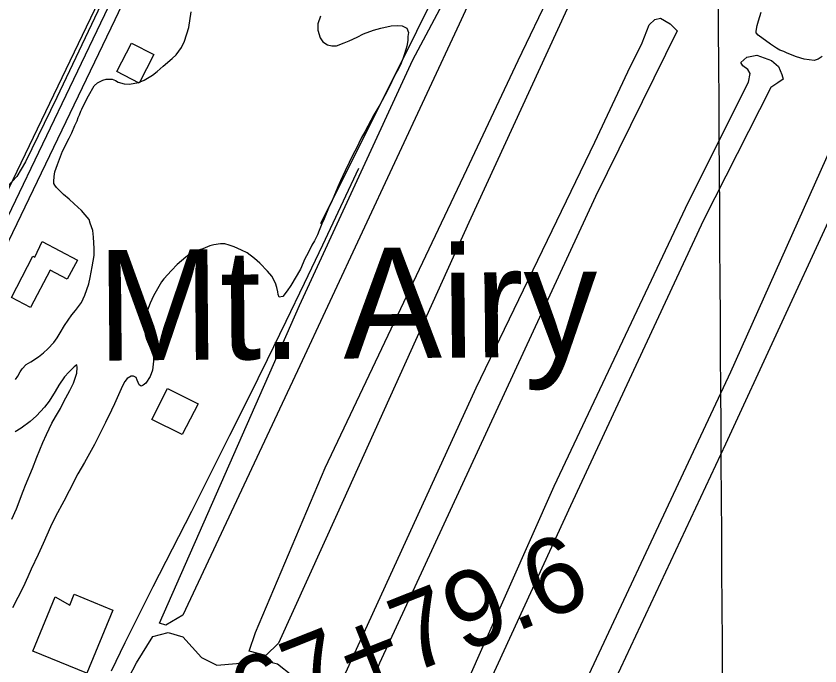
# Model space of a CAD drawing. Extents: x 3477039 to 3515015, y 546746 to 572297.
# Drawn here: x 3501365 to 3502420, y 564511 to 565363 of the extents above; entities that cross this region are included whole.
import ezdxf

# ---------------------------------------------------------------- set-up
doc = ezdxf.new("R2010")
doc.units = 0
for name, color, linetype in [('V-BLDG-OTLN', 7, 'Continuous'), ('V-GRID-MAJR', 7, 'Continuous'), ('V-ROAD-CNTR', 7, 'Continuous'), ('V-SITE-VEGE', 7, 'Continuous'), ('V-SURV-IDEN', 7, 'Continuous'), ('V-TOPO-GNAM-IDEN', 7, 'Continuous'), ('V-TOPO-SHOR', 7, 'Continuous')]:
    doc.layers.add(name, color=color, linetype=linetype)

msp = doc.modelspace()

# ---------------------------------------------------------------- linework, layer by layer
at = {"layer": 'V-BLDG-OTLN'}
for points in [[(3501516.648, 565327.75), (3501545.932, 565312.622), (3501526.666, 565275.323), (3501497.38, 565290.452)], [(3501399.705, 565067.648), (3501445.668, 565043.187), (3501432.3680000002, 565018.158), (3501410.049, 565030.039), (3501384.165, 564981.003), (3501359.0500000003, 564994.147), (3501387.339, 565048.395), (3501389.919, 565047.066)], [(3501583.021, 564814.3), (3501543.556, 564834.129), (3501563.938, 564874.694), (3501604.214, 564854.457)], [(3501416.593, 564601.169), (3501435.664, 564590.579), (3501441.468, 564604.698), (3501492.215, 564583.794), (3501458.247, 564501.179), (3501387.45, 564530.29)]]:
    msp.add_lwpolyline(points, close=True, dxfattribs=at)
at = {"layer": 'V-GRID-MAJR'}
msp.add_spline([(3502367.239, 552233.144), (3502330.233, 558291.01), (3502293.207, 564351.96), (3502256.181, 570412.927), (3502256.162, 570415.993)], degree=3, dxfattribs=at)
at = {"layer": 'V-ROAD-CNTR'}
for points in [[(3501059.91584205, 564539.90889381), (3501126.4317090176, 564665.8426419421), (3501264.203433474, 564947.6200783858), (3501468.4070250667, 565371.6992302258), (3501627.41470705, 565707.138559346), (3501716.3605291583, 565886.9651996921), (3501741.7914782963, 565933.9541057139), (3501759.19944348, 565960.5050526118), (3501776.02940982, 565974.714024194), (3501796.6753685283, 565991.668990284), (3501823.966313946, 566001.848969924), (3501851.4972588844, 566021.82592997), (3501876.217209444, 566060.468852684), (3502035.04889178, 566369.5622344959), (3502254.432453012, 566815.02434357), (3502448.0330658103, 567220.1775332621), (3502494.409973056, 567310.0523535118), (3502610.070741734, 567525.393922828), (3502777.685406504, 567841.6852902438), (3502869.3562231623, 568024.94692372), (3503078.589804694, 568451.9540697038), (3503221.788518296, 568740.196493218)], [(3501064.3508331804, 564516.4569407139), (3501064.448832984, 564516.3739408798), (3501139.804682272, 564659.04365554), (3501277.698406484, 564941.0720914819), (3501481.9419979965, 565365.2332431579), (3501640.915680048, 565700.600572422), (3501729.683502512, 565880.068213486), (3501754.6824525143, 565926.258121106), (3501770.5454207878, 565950.453072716), (3501785.6283906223, 565963.1870472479), (3501804.2613533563, 565978.489016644), (3501831.122299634, 565988.508996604), (3501862.6032366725, 566011.351950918), (3501889.235183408, 566052.982867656), (3502048.4488649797, 566362.8202479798), (3502267.9284260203, 566808.4773566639), (3502461.4680389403, 567213.5035466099), (3502507.6829465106, 567303.0633674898), (3502623.3047152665, 567518.33293695), (3502791.021379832, 567834.8173039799), (3502882.7991962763, 568018.290937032), (3503092.04177779, 568445.317082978), (3503233.74149439, 568730.5425125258)], [(3501083.333795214, 564520.010933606), (3501153.1776555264, 564652.244669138), (3501291.1933794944, 564934.5241045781), (3501495.4769709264, 565358.76725609), (3501654.4166530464, 565694.0625854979), (3501743.0064758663, 565873.1712272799), (3501767.5734267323, 565918.5621364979), (3501781.891398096, 565940.40109282), (3501795.227371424, 565951.660070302), (3501811.8473381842, 565965.3090430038), (3501838.2782853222, 565975.169023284), (3501873.7092144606, 566000.8779718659), (3501902.253157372, 566045.496882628), (3502061.8488381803, 566356.0782614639), (3502281.424399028, 566801.9303697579), (3502474.9030120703, 567206.829559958), (3502520.955919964, 567296.0743814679), (3502636.538688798, 567511.271951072), (3502804.35735316, 567827.949317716), (3502896.24216939, 568011.6349503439), (3503105.493750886, 568438.680096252), (3503245.694470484, 568720.8885318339)], [(3501490.4390000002, 564504.401), (3501508.521, 564541.3690000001), (3501526.787, 564578.246), (3501545.242, 564615.03), (3501570.6720000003, 564664.4500000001), (3501595.926, 564713.963), (3501620.9990000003, 564763.563), (3501645.895, 564813.258), (3501670.612, 564863.0380000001), (3501695.149, 564912.909), (3501719.508, 564962.866), (3501743.687, 565012.911), (3501767.683, 565063.044), (3501791.502, 565113.263), (3501815.1380000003, 565163.566)]]:
    msp.add_lwpolyline(points, dxfattribs=at)
at = {"layer": 'V-SITE-VEGE'}
for points in [[(3501799.276, 566047.829), (3501797.664, 566039.381), (3501797.5700000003, 566032.408), (3501797.2260000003, 566025.438), (3501796.159, 566020.2220000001), (3501794.848, 566015.505), (3501756.059, 565945.681), (3501706.421, 565861.588), (3501571.217, 565578.245), (3501418.6920000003, 565256.551), (3501377.826, 565172.1410000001), (3501366.347, 565152.615), (3501354.12, 565139.754)], [(3502055.2, 564367.576), (3502303.0160000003, 564896.431), (3502479.742, 565291.3740000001), (3502509.426, 565334.697), (3502517.483, 565359.246), (3502523.698, 565376.5970000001), (3502528.11, 565389.4890000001), (3502535.87, 565410.559), (3502541.313, 565426.175), (3502546.525, 565443.044), (3502552.245, 565460.651), (3502562.307, 565486.171), (3502568.517, 565503.024), (3502579.0640000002, 565527.541), (3502587.012, 565544.121), (3502598.557, 565568.626), (3502629.824, 565632.962), (3502642.151, 565660.194), (3502650.13, 565679.017), (3502662.475, 565707.4940000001), (3502671.191, 565725.56), (3502680.1550000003, 565743.621)], [(3501450.2060000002, 565238.302), (3501451.738, 565241.0210000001), (3501456.361, 565251.171), (3501460.199, 565258.591), (3501467.85, 565271.688), (3501472.1380000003, 565275.616), (3501479.163, 565279.258), (3501483.415, 565280.443), (3501491.134, 565280.339), (3501495.846, 565278.78), (3501499.305, 565276.741), (3501506.9930000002, 565274.1460000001), (3501513.965, 565274.05), (3501525.698, 565275.883), (3501533.4620000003, 565279.014), (3501544.269, 565285.8420000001), (3501550.558, 565290.737), (3501558.128, 565297.61), (3501570.221, 565307.657), (3501575.2660000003, 565312.321), (3501582.122, 565321.942), (3501586.468, 565330.101), (3501591.946, 565348.212), (3501595.213, 565368.593)], [(3501764.775, 565363.289), (3501761.148, 565353.127), (3501761.285, 565344.904), (3501764.384, 565334.652), (3501767.804, 565329.62), (3501773.723, 565325.305), (3501779.683, 565323.98), (3501785.917, 565324.393), (3501795.929, 565327.992), (3501802.1920000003, 565330.6460000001), (3501812.973, 565335.729), (3501821.001, 565339.856), (3501834.268, 565344.656), (3501843.769, 565347.2660000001), (3501857.261, 565350.319), (3501865.74, 565350.952), (3501871.7090000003, 565350.372), (3501877.894, 565347.2980000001), (3501880.061, 565341.789), (3501879.49, 565336.317), (3501879.1720000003, 565331.338), (3501877.825, 565323.884)], [(3502422.904, 565310.219), (3502417.628, 565306.803), (3502412.375, 565305.132), (3502399.19, 565306.557), (3502389.524, 565309.931), (3502377.131, 565314.579), (3502372.677, 565316.634), (3502367.473, 565318.698), (3502363.27, 565320.998), (3502355.125, 565326.589), (3502339.092, 565338.017), (3502336.394, 565341.292), (3502336.4250000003, 565343.532), (3502337.771, 565350.7390000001), (3502339.602, 565357.1900000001), (3502342.991, 565368.354)], [(3501877.825, 565323.884), (3501876.518, 565319.419), (3501874.681, 565312.47), (3501872.862, 565307.014), (3501869.518, 565299.338), (3501866.954, 565294.142), (3501861.85, 565284.9940000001), (3501858.258, 565277.322), (3501852.108, 565264.702), (3501842.648, 565246.897), (3501834.7430000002, 565233.552), (3501822.985, 565211.545), (3501818.136, 565202.892), (3501811.982, 565190.022), (3501807.386, 565181.867), (3501796.876, 565160.089), (3501790.967, 565146.9670000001), (3501787.625, 565139.291), (3501780.154, 565121.209), (3501775.2830000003, 565111.064), (3501769.617, 565097.4400000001), (3501766.536, 565090.758), (3501762.932, 565082.088), (3501760.859, 565076.387), (3501756.767, 565068.473), (3501753.448, 565062.536), (3501748.58, 565052.64), (3501744.242, 565044.979), (3501738.321, 565031.11), (3501725.822, 565009.61), (3501720.995, 565002.702), (3501715.166, 564995.307), (3501710.669, 564994.373), (3501709.223, 564997.879), (3501708.773, 565001.373), (3501707.359, 565007.371), (3501705.69, 565012.872), (3501700.832, 565021.908), (3501695.1920000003, 565028.46), (3501685.1240000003, 565039.06), (3501678.233, 565045.132), (3501668.617, 565052.487), (3501661.198, 565056.3250000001), (3501651.289, 565060.4450000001), (3501645.092, 565062.524), (3501639.139, 565064.349), (3501633.41, 565064.427), (3501624.9250000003, 565063.296), (3501619.6720000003, 565061.625), (3501610.4050000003, 565058.014), (3501604.4, 565056.103), (3501594.631, 565052.001), (3501587.838, 565047.113), (3501576.748, 565037.547), (3501569.167, 565029.682), (3501559.301, 565018.607), (3501556.254, 565014.414), (3501545.5470000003, 564996.376), (3501541.181, 564986.721), (3501537.8140000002, 564977.303), (3501535.702, 564968.613), (3501534.056, 564957.425), (3501533.99, 564952.694), (3501534.639, 564945.46), (3501536.302, 564939.46), (3501540.411, 564930.186), (3501543.061, 564923.676), (3501545.453, 564916.415), (3501545.6210000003, 564910.437), (3501544.2120000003, 564898.502), (3501541.361, 564890.3200000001), (3501535.514, 564881.681), (3501531.9930000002, 564879.238), (3501529.482, 564877.778), (3501526.767, 564879.56), (3501524.356, 564885.571), (3501522.661, 564889.081), (3501519.447, 564890.867), (3501516.205, 564890.664), (3501511.188, 564887.991), (3501508.142, 564883.797), (3501505.074, 564878.112), (3501494.292, 564854.595), (3501490.6890000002, 564846.1730000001), (3501482.7490000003, 564830.09), (3501468.1550000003, 564801.1460000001), (3501454.878, 564777.414), (3501446.207, 564762.586), (3501434.947, 564740.5700000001), (3501427.787, 564726.969), (3501416.7970000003, 564706.692), (3501410.389, 564693.331), (3501400.62, 564671.29), (3501394.448, 564656.93), (3501385.221, 564637.875), (3501380.599, 564627.725), (3501374.68, 564613.858), (3501360.363, 564586.9)], [(3501866.325, 564284.485), (3502071.308, 564746.483), (3502247.737, 565119.559), (3502326.38, 565276.7000000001), (3502328.719, 565287.935), (3502325.649, 565293.309), (3502318.7430000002, 565297.915), (3502316.443, 565302.523), (3502324.115, 565309.433), (3502337.16, 565311.735), (3502356.344, 565304.8250000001), (3502365.552, 565297.149), (3502370.156, 565286.399), (3502371.6920000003, 565280.259), (3502364.786, 565275.649), (3502355.4960000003, 565269.3740000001), (3502267.4590000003, 565095.595), (3502092.828, 564720.672), (3501987.639, 564492.443)], [(3501364.7, 564886.502), (3501367.498, 564890.699), (3501370.818, 564896.632), (3501373.109, 564900.337), (3501378.666, 564905.991), (3501384.6950000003, 564909.645), (3501394.7490000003, 564916.233), (3501401.046, 564921.378), (3501406.848, 564926.778), (3501414.686, 564935.14), (3501419.003, 564941.311), (3501423.072, 564947.482), (3501428.682, 564957.1190000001), (3501438.346, 564971.437), (3501443.151, 564976.85), (3501451.022, 564987.702), (3501455.634, 564997.105), (3501460.569, 565011.983), (3501462.677, 565020.4230000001), (3501465.106, 565034.0920000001), (3501467.555, 565049.253), (3501467.6780000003, 565058.219), (3501466.8850000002, 565073.174), (3501465.759, 565081.908), (3501462.65, 565091.415), (3501460.973, 565096.1730000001), (3501456.076, 565102.466), (3501450.923, 565108.2660000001), (3501441.578, 565117.111), (3501434.932, 565122.932), (3501427.293, 565129.014), (3501418.204, 565138.353), (3501416.005, 565141.3740000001), (3501414.79, 565143.633), (3501414.823, 565146.121), (3501415.163, 565152.843), (3501416.242, 565158.807), (3501419.611, 565168.475), (3501422.198, 565175.416), (3501426.329, 565186.0700000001), (3501434.7830000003, 565203.14), (3501438.615, 565210.064), (3501442.481, 565219.726), (3501445.301, 565225.666), (3501446.858, 565230.13), (3501448.398, 565233.593), (3501450.2060000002, 565238.302)], [(3502433.369, 565098.7980000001), (3502296.258, 564801.742), (3502151.7060000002, 564493.85)], [(3501359.7090000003, 564703.237), (3501365.6240000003, 564716.856), (3501374.66, 564740.1460000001), (3501377.504, 564747.832), (3501387.022, 564769.871), (3501392.453, 564784.4940000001), (3501400.188, 564803.816), (3501405.312, 564814.208), (3501412.241, 564829.06), (3501416.838, 564837.4670000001), (3501423.716, 564848.582), (3501428.076, 564857.738), (3501435.7430000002, 564872.082), (3501440.605, 564881.481), (3501444.773, 564894.877), (3501445.623, 564902.088), (3501444.923, 564905.833), (3501441.396, 564902.893), (3501434.326, 564896.015), (3501428.768, 564890.111), (3501421.3910000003, 564879.005), (3501416.543, 564870.6), (3501408.65, 564858.004), (3501402.568, 564850.365), (3501391.947, 564838.802), (3501383.628, 564831.444), (3501372.049, 564822.633), (3501364.0100000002, 564817.761)], [(3501513.074, 564495.59), (3501523.275, 564514.586), (3501544.781, 564549.209), (3501564.995, 564554.696), (3501584.017, 564548.978), (3501608.521, 564521.928), (3501628.6380000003, 564511.718), (3501654.435, 564513.807), (3501666.778, 564515.976), (3501689.2120000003, 564518.086), (3501708.242, 564513.49), (3501727.215, 564498.804)]]:
    msp.add_lwpolyline(points, dxfattribs=at)
for points in [[(3501734.3710000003, 564897.799), (3501583.947, 564577.502), (3501561.72, 564564.033), (3501553.495, 564566.902), (3501737.363, 564983.428), (3501885.757, 565305.849), (3501981.161, 565484.996), (3501990.272, 565484.873), (3502002.904, 565475.585), (3501946.543, 565352.41)], [(3501786.468, 564710.27), (3501709.745, 564540.497), (3501692.991, 564524.199), (3501671.028, 564530.009), (3501679.634, 564554.6900000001), (3501770.886, 564770.633), (3501956.6750000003, 565161.807), (3502024.244, 565304.88), (3502067.404, 565395.428), (3502074.943, 565413.553), (3502080.558, 565424.412), (3502087.823, 565422.491), (3502100.4050000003, 565409.558), (3502100.381, 565407.737), (3502098.384, 565395.004), (3501959.3740000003, 565092.509)], [(3501770.409, 564335.007), (3501640.292, 564088.823), (3501629.12, 564077.954), (3501620.971, 564086.332), (3501618.329, 564094.635), (3501726.449, 564343.877), (3501773.799, 564449.7930000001), (3501969.1720000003, 564875.468), (3502124.857, 565197.79), (3502168.041, 565290.159), (3502186.786, 565328.18), (3502196.221, 565351.7490000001), (3502203.61, 565358.937), (3502210.924, 565360.662), (3502223.582, 565353.197), (3502232.569, 565343.96), (3502125.711, 565126.692), (3501842.1240000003, 564514.479)]]:
    msp.add_lwpolyline(points, close=True, dxfattribs=at)
at = {"layer": 'V-TOPO-SHOR'}
msp.add_lwpolyline([(3501764.953, 565090.9990000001), (3501891.198, 565343.403), (3501963.673, 565490.955)], dxfattribs=at)

# ---------------------------------------------------------------- texts
at = {"layer": 'V-SURV-IDEN'}
msp.add_text('4367+79.6', height=99.99999999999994, rotation=21.663412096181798, dxfattribs=at).set_placement((3501532.9278373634, 564361.0750509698))
at = {"layer": 'V-TOPO-GNAM-IDEN'}
msp.add_text('Mt. Airy', height=144.99971199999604, rotation=0.4892555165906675, dxfattribs=at).set_placement((3501471.901329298, 564911.148748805))

doc.saveas('drawing.dxf')
